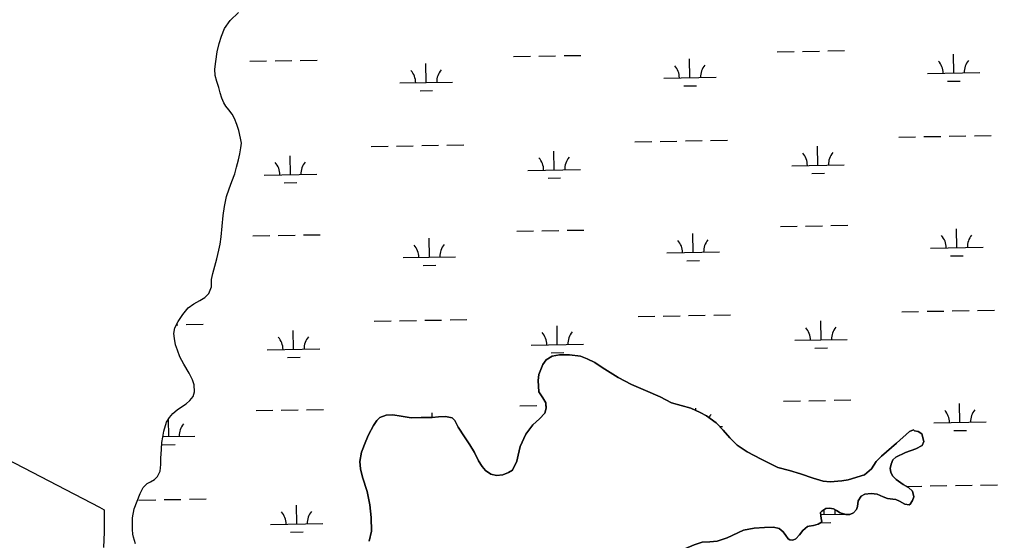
# Model space of a CAD drawing. Extents: x 3914892 to 3953151, y 242587 to 268572.
# Drawn here: x 3942954 to 3944815, y 261125 to 262117 of the extents above; entities that cross this region are included whole.
import ezdxf

# ---------------------------------------------------------------- set-up
doc = ezdxf.new("R2010")
doc.units = 0
for name, color, linetype in [('V-RIVR-EDGE', 7, 'Continuous'), ('V-TOPO-SHOR', 7, 'Continuous'), ('V-WETL-SWMP', 7, 'Continuous')]:
    doc.layers.add(name, color=color, linetype=linetype)

msp = doc.modelspace()

# ---------------------------------------------------------------- linework, layer by layer
at = {"layer": 'V-RIVR-EDGE'}
msp.add_lwpolyline([(3941579, 261982.2), (3943106.4, 261188), (3943115.1, 261182.9), (3943115.1, 261140.7), (3943113.7, 261111.6)], dxfattribs=at)
at = {"layer": 'V-TOPO-SHOR'}
for points in [[(3943942.1, 261440.5), (3943949.6, 261459.7), (3943956, 261469), (3943967.2, 261475.6), (3943981.4, 261478.1), (3944000.5, 261478.4), (3944021.4, 261475.5), (3944034.2, 261470.7), (3944048.9, 261463.5), (3944062.4, 261454.1), (3944093.2, 261434.9), (3944118.2, 261422), (3944144.9, 261410.1), (3944173, 261398.2), (3944194.3, 261387), (3944231.2, 261376.5), (3944248.8, 261368.2), (3944261.3, 261362.2), (3944279.5, 261349), (3944292.7, 261335), (3944305.3, 261320.1), (3944319.6, 261306.4), (3944338.5, 261293.7), (3944364.9, 261279.6), (3944396.7, 261263.5), (3944419.3, 261257.7), (3944440, 261251.9), (3944464.2, 261243.1), (3944483, 261237.9), (3944496.5, 261236.7), (3944518.5, 261238.2), (3944530.6, 261240.5), (3944561.6, 261249.9), (3944575, 261261), (3944583.8, 261274.9), (3944594.1, 261285.5), (3944622.4, 261309.8), (3944647.5, 261332), (3944654.8, 261335.5), (3944657, 261333.8), (3944664.1, 261332), (3944671, 261327.5), (3944674.8, 261313.3), (3944671.5, 261305.4), (3944659.6, 261299.1), (3944639.8, 261292.3), (3944621.6, 261283.5), (3944615.4, 261278.4), (3944612.5, 261270.1), (3944610.9, 261261.9), (3944611.6, 261255.1), (3944615.1, 261247.7), (3944621.9, 261240.9), (3944635.6, 261231.2), (3944645.4, 261225.4), (3944653.4, 261218.6), (3944655.4, 261208), (3944653.4, 261200.7), (3944648.6, 261193.9), (3944646.9, 261192.6), (3944638.6, 261194), (3944628.2, 261199.4), (3944621.1, 261202.7), (3944615.4, 261203.6), (3944605.5, 261204.7), (3944597.4, 261207.9), (3944586, 261213.2), (3944574.6, 261214.4), (3944562.6, 261213.1), (3944555.7, 261209.2), (3944550, 261200.3), (3944548.2, 261189.6), (3944546.4, 261183.8), (3944540.9, 261177.4), (3944534.1, 261174.3), (3944526.5, 261174.5), (3944515.7, 261177.4), (3944508.6, 261181.9), (3944502.5, 261184.9), (3944495, 261186.1), (3944488.3, 261185.4), (3944480.4, 261180.3), (3944478.1, 261178), (3944478.6, 261172.1), (3944479.4, 261166.6), (3944480.5, 261161.1), (3944479.7, 261159.3), (3944473.9, 261155.6), (3944464.9, 261153.4), (3944456.2, 261152.1), (3944453.1, 261151.5), (3944444.3, 261143.5), (3944438.1, 261135.6), (3944431.3, 261127.7), (3944425.5, 261125.1), (3944419.5, 261126.2), (3944416.6, 261127.6), (3944412, 261134.3), (3944406.7, 261141.2), (3944399.7, 261147.3), (3944388.8, 261149.8)], [(3943619.6, 261123.1), (3943623.7, 261142.3), (3943623.3, 261168.2), (3943620.7, 261192.8), (3943615.2, 261218.1), (3943606.9, 261245.3), (3943602.5, 261261.1), (3943601.7, 261275.2), (3943604.5, 261293.2), (3943612.8, 261314), (3943618.3, 261325.9), (3943627.4, 261343.8), (3943633.6, 261353.2), (3943639.4, 261359), (3943651.5, 261363.6), (3943664.3, 261364.2), (3943680.4, 261361.5), (3943699.5, 261358.6), (3943718, 261358.7), (3943738.9, 261359), (3943751.4, 261360.5), (3943764.8, 261361.1), (3943777.2, 261358.6), (3943782.1, 261353.1), (3943788.4, 261340.3), (3943800.7, 261321.9), (3943810.8, 261306.8), (3943819.7, 261292), (3943827.3, 261276.5), (3943834.2, 261265.7), (3943840.6, 261258), (3943851, 261250.7), (3943861.4, 261248.4), (3943873.6, 261249.7), (3943884.2, 261254.1), (3943891.8, 261258.8), (3943900.1, 261275.5), (3943902.8, 261287.4), (3943906.9, 261304), (3943917.3, 261327.3), (3943930.7, 261345.1), (3943943.6, 261356.3), (3943953.3, 261367.2), (3943956.2, 261376.8), (3943955.7, 261387.1), (3943949.5, 261396.1), (3943942.4, 261407.5), (3943940.7, 261429.2), (3943942.1, 261440.5)], [(3944388.8, 261149.8), (3944371.4, 261149.7), (3944351.6, 261147.9), (3944331.6, 261144.5), (3944300.5, 261129.9), (3944281.4, 261123.3), (3944267.2, 261122.4), (3944253.1, 261121.2), (3944237.4, 261116.4), (3944221.4, 261109.6), (3944201.1, 261101.9), (3944187, 261097.3), (3944159.9, 261083.7), (3944147.7, 261075.7), (3944142.4, 261070.5), (3944137.9, 261061.2), (3944131.3, 261047.8), (3944124.2, 261038.7), (3944113.4, 261029.6), (3944105.3, 261021.6), (3944101.2, 261017.7), (3944098.2, 261014.8), (3944089.8, 261010.9)]]:
    msp.add_lwpolyline(points, dxfattribs=at)
at = {"layer": 'V-WETL-SWMP'}
for p, q in [((3943990.1, 262048.1), (3944022, 262048.6)), ((3944395.9, 262055.3), (3944427.9, 262055.9)), ((3944443.9, 262056.2), (3944475.9, 262056.8)), ((3944491.9, 262057), (3944523.9, 262057.6)), ((3944731.5, 262014.9), (3944730.9, 262050.9)), ((3943392.2, 262037.4), (3943424.2, 262037.9)), ((3943440.2, 262038.2), (3943472.2, 262038.8)), ((3943488.2, 262039.1), (3943520.2, 262039.7)), ((3943727.9, 261996.9), (3943727.2, 262032.9)), ((3943894.1, 262046.3), (3943926.1, 262046.9)), ((3943942.1, 262047.2), (3943974.1, 262047.8)), ((3944229.7, 262005.9), (3944229, 262041.9)), ((3944681.5, 262014), (3944781.5, 262015.8)), ((3943677.9, 261996), (3943777.9, 261997.8)), ((3944179.7, 262005), (3944279.7, 262006.8)), ((3944719.8, 261999.2), (3944743.8, 261999.7)), ((3943716.1, 261981.3), (3943740.1, 261981.7)), ((3944218, 261990.3), (3944242, 261990.7)), ((3944125, 261883.9), (3944157, 261884.5)), ((3944173, 261884.8), (3944205, 261885.4)), ((3944221, 261885.7), (3944253, 261886.2)), ((3944269, 261886.5), (3944301, 261887.1)), ((3944626.8, 261892.9), (3944658.8, 261893.5)), ((3944674.8, 261893.8), (3944706.8, 261894.4)), ((3944722.8, 261894.6), (3944754.8, 261895.2)), ((3944770.8, 261895.5), (3944802.8, 261896.1)), ((3943623.2, 261875), (3943655.2, 261875.5)), ((3943671.2, 261875.8), (3943703.2, 261876.4)), ((3943719.2, 261876.7), (3943751.2, 261877.3)), ((3943767.2, 261877.5), (3943799.2, 261878.1)), ((3943971.4, 261830.5), (3943970.7, 261866.4)), ((3944473.2, 261839.4), (3944472.5, 261875.4)), ((3943469.5, 261821.5), (3943468.9, 261857.5)), ((3943921.4, 261829.6), (3944021.3, 261831.3)), ((3944423.2, 261838.5), (3944523.2, 261840.3)), ((3943419.5, 261820.6), (3943519.5, 261822.4)), ((3943959.6, 261814.8), (3943983.6, 261815.2)), ((3944461.5, 261823.8), (3944485.5, 261824.2)), ((3943457.8, 261805.8), (3943481.8, 261806.3)), ((3943900, 261713.7), (3943932, 261714.3)), ((3943948, 261714.6), (3943980, 261715.2)), ((3943996, 261715.4), (3944028, 261716)), ((3944401.8, 261722.7), (3944433.8, 261723.3)), ((3944449.8, 261723.6), (3944481.8, 261724.1)), ((3944497.8, 261724.4), (3944529.8, 261725)), ((3944737.5, 261682.3), (3944736.8, 261718.3)), ((3943398.2, 261704.7), (3943430.2, 261705.3)), ((3943446.2, 261705.6), (3943478.2, 261706.2)), ((3943494.2, 261706.5), (3943526.2, 261707)), ((3943733.8, 261664.3), (3943733.2, 261700.3)), ((3944235.6, 261673.3), (3944235, 261709.3)), ((3944687.5, 261681.4), (3944787.5, 261683.2)), ((3943683.8, 261663.4), (3943783.8, 261665.2)), ((3944185.6, 261672.4), (3944285.6, 261674.2)), ((3944223.9, 261657.6), (3944247.9, 261658.1)), ((3944725.7, 261666.6), (3944749.7, 261667.1)), ((3943722.1, 261648.7), (3943746.1, 261649.1)), ((3944131, 261551.3), (3944163, 261551.9)), ((3944179, 261552.2), (3944210.9, 261552.8)), ((3944226.9, 261553), (3944258.9, 261553.6)), ((3944274.9, 261553.9), (3944306.9, 261554.5)), ((3944632.8, 261560.3), (3944664.8, 261560.9)), ((3944680.8, 261561.2), (3944712.8, 261561.7)), ((3944728.8, 261562), (3944760.8, 261562.6)), ((3944776.8, 261562.9), (3944808.8, 261563.5)), ((3943252.8, 261535.6), (3943255.3, 261535.7)), ((3943271.3, 261535.9), (3943303.3, 261536.5)), ((3943629.1, 261542.3), (3943661.1, 261542.9)), ((3943677.1, 261543.2), (3943709.1, 261543.8)), ((3943725.1, 261544.1), (3943757.1, 261544.6)), ((3943773.1, 261544.9), (3943805.1, 261545.5)), ((3943977.3, 261497.8), (3943976.7, 261533.8)), ((3944479.1, 261506.8), (3944478.5, 261542.8)), ((3943475.5, 261488.9), (3943474.8, 261524.8)), ((3943927.3, 261496.9), (3944027.3, 261498.7)), ((3944429.1, 261505.9), (3944529.1, 261507.7)), ((3944467.4, 261491.2), (3944491.4, 261491.6)), ((3943425.5, 261488), (3943525.5, 261489.7)), ((3943463.8, 261473.2), (3943487.7, 261473.6)), ((3943965.6, 261482.2), (3943989.6, 261482.6)), ((3943906, 261381.1), (3943938, 261381.7)), ((3943954, 261382), (3943956, 261382)), ((3944407.8, 261390.1), (3944439.8, 261390.7)), ((3944455.8, 261390.9), (3944487.8, 261391.5)), ((3944503.8, 261391.8), (3944535.8, 261392.4)), ((3944743.4, 261349.6), (3944742.8, 261385.6)), ((3943404.1, 261372.1), (3943436.1, 261372.7)), ((3943452.1, 261373), (3943484.1, 261373.6)), ((3943500.1, 261373.8), (3943532.1, 261374.4)), ((3943739.3, 261359), (3943739.1, 261367.7)), ((3944241, 261371.8), (3944240.9, 261376.7)), ((3943237.9, 261322.7), (3943237.3, 261355.9)), ((3944286.6, 261341.5), (3944291.6, 261341.6)), ((3944693.4, 261348.8), (3944793.4, 261350.5)), ((3943226.6, 261322.5), (3943287.9, 261323.6)), ((3944731.7, 261334), (3944755.7, 261334.4)), ((3943226.2, 261307.1), (3943250.2, 261307.5)), ((3944734.7, 261229.4), (3944766.7, 261230)), ((3944782.7, 261230.3), (3944814.7, 261230.8)), ((3944641.4, 261227.7), (3944670.7, 261228.3)), ((3944686.7, 261228.5), (3944718.7, 261229.1)), ((3943181.2, 261201.6), (3943213.2, 261202.2)), ((3943229.2, 261202.5), (3943261.2, 261203)), ((3943277.2, 261203.3), (3943309.2, 261203.9)), ((3943481.4, 261156.2), (3943480.8, 261192.2)), ((3944478.4, 261174.1), (3944525.2, 261174.9)), ((3944485.1, 261174.2), (3944484.9, 261183.2)), ((3943431.4, 261155.3), (3943531.4, 261157.1)), ((3944478.6, 261158.6), (3944497.4, 261159)), ((3943469.7, 261140.6), (3943493.7, 261141))]:
    msp.add_line(p, q, dxfattribs=at)
for points in [[(3943175, 261118.3), (3943171, 261130.8), (3943169.4, 261136.8), (3943169.2, 261145.7), (3943169.1, 261156.9), (3943168.8, 261168.1), (3943172.4, 261185.1), (3943178.1, 261199.5), (3943183.3, 261214.1), (3943189, 261225.8), (3943196.8, 261233.1), (3943203.3, 261236.6), (3943210.7, 261240.8), (3943216.7, 261246.4), (3943221.4, 261257), (3943223.2, 261269.5), (3943223, 261282.6), (3943223.6, 261288.3), (3943224.4, 261299), (3943225.1, 261311.3), (3943226.4, 261321.7), (3943228.8, 261333.2), (3943233.8, 261350.2), (3943239.2, 261358.9), (3943246, 261366.4), (3943254, 261373.6), (3943262.1, 261379), (3943271.4, 261385), (3943278.1, 261391.1), (3943284.3, 261398.6), (3943286.7, 261407.9), (3943286.2, 261420.9), (3943283.3, 261430.5), (3943276.9, 261443.4), (3943266.8, 261460.5), (3943259.3, 261474.7), (3943254.5, 261487.1), (3943251.1, 261497.1), (3943248.8, 261509.4), (3943247.8, 261518.6), (3943249.8, 261529.6), (3943255.7, 261541.8), (3943264.9, 261555), (3943275.2, 261567.5), (3943285.9, 261575.6), (3943296.9, 261581.8), (3943306.8, 261587.6), (3943314.2, 261595.3), (3943319.2, 261607.6), (3943319, 261621.5), (3943321.7, 261633), (3943329.3, 261660.8), (3943333.4, 261677.3), (3943335.8, 261688.9), (3943337.5, 261703.2), (3943339.7, 261723.1), (3943341.4, 261743.6), (3943343.8, 261760.5), (3943347.9, 261780), (3943352.7, 261794.4), (3943358.1, 261808.1), (3943363.5, 261823.1), (3943366.9, 261835.7), (3943370.6, 261849.9), (3943373.3, 261861.3), (3943375.4, 261872.5), (3943376.2, 261881.4), (3943374.7, 261891.1), (3943371.5, 261905.2), (3943367.8, 261917.1), (3943363.3, 261928.3), (3943358.8, 261936.6), (3943352.4, 261945), (3943346.4, 261951.7), (3943342.5, 261958.4), (3943338.8, 261967.3), (3943336, 261977.5), (3943333.4, 261987.6), (3943329.6, 261998.8), (3943326.2, 262010), (3943325.9, 262022.1), (3943327.6, 262036.7), (3943330.1, 262055.1), (3943333.7, 262071), (3943338.3, 262084.9), (3943344.3, 262099.5), (3943354.9, 262114.9), (3943370.9, 262130.5)], [(3944388.8, 261149.8), (3944399.7, 261147.3), (3944406.7, 261141.2), (3944412, 261134.3), (3944416.6, 261127.6), (3944419.5, 261126.2), (3944425.5, 261125.1), (3944431.3, 261127.7), (3944438.1, 261135.6), (3944444.3, 261143.5), (3944453.1, 261151.5), (3944456.2, 261152.1), (3944464.9, 261153.4), (3944473.9, 261155.6), (3944479.7, 261159.3), (3944480.5, 261161.1), (3944479.4, 261166.6), (3944478.6, 261172.1), (3944478.1, 261178), (3944480.4, 261180.3), (3944488.3, 261185.4), (3944495, 261186.1), (3944502.5, 261184.9), (3944508.6, 261181.9), (3944515.7, 261177.4), (3944526.5, 261174.5), (3944534.1, 261174.3), (3944540.9, 261177.4), (3944546.4, 261183.8), (3944548.2, 261189.6), (3944550, 261200.3), (3944555.7, 261209.2), (3944562.6, 261213.1), (3944574.6, 261214.4), (3944586, 261213.2), (3944597.4, 261207.9), (3944605.5, 261204.7), (3944615.4, 261203.6), (3944621.1, 261202.7), (3944628.3, 261199.4), (3944638.6, 261194), (3944646.9, 261192.6), (3944648.6, 261193.9), (3944653.4, 261200.7), (3944655.4, 261208), (3944653.4, 261218.6), (3944645.4, 261225.4), (3944635.6, 261231.2), (3944621.9, 261240.9), (3944615.1, 261247.7), (3944611.6, 261255.1), (3944610.9, 261261.9), (3944612.5, 261270.1), (3944615.4, 261278.4), (3944621.6, 261283.5), (3944639.8, 261292.3), (3944659.6, 261299.1), (3944671.5, 261305.4), (3944674.8, 261313.3), (3944671, 261327.5), (3944664.1, 261332), (3944657, 261333.8), (3944654.8, 261335.5), (3944647.5, 261332), (3944622.4, 261309.8), (3944594.1, 261285.5), (3944583.8, 261274.9), (3944575, 261261), (3944561.6, 261249.9), (3944530.6, 261240.5), (3944518.5, 261238.2), (3944496.5, 261236.7), (3944483, 261237.9), (3944464.2, 261243.1), (3944440, 261251.9), (3944419.3, 261257.7), (3944396.7, 261263.5), (3944364.9, 261279.6), (3944338.5, 261293.7), (3944319.6, 261306.4), (3944305.3, 261320.1), (3944292.7, 261335), (3944279.5, 261349), (3944261.3, 261362.2), (3944248.8, 261368.2), (3944231.2, 261376.5), (3944194.3, 261387), (3944173, 261398.2), (3944144.9, 261410.1), (3944118.2, 261422), (3944093.2, 261434.9), (3944062.4, 261454.1), (3944048.9, 261463.5), (3944034.2, 261470.7), (3944021.4, 261475.5), (3944000.5, 261478.4), (3943981.4, 261478.1), (3943967.2, 261475.6), (3943956, 261469), (3943949.6, 261459.7), (3943942.1, 261440.5)], [(3943942.1, 261440.5), (3943940.7, 261429.2), (3943942.4, 261407.5), (3943949.5, 261396.1), (3943955.7, 261387.1), (3943956.2, 261376.8), (3943953.3, 261367.2), (3943943.6, 261356.3), (3943930.7, 261345.1), (3943917.3, 261327.3), (3943906.9, 261304), (3943902.8, 261287.4), (3943900.1, 261275.5), (3943891.8, 261258.8), (3943884.2, 261254.1), (3943873.6, 261249.7), (3943861.4, 261248.4), (3943851, 261250.7), (3943840.6, 261258), (3943834.2, 261265.7), (3943827.3, 261276.5), (3943819.7, 261292), (3943810.8, 261306.8), (3943800.7, 261321.9), (3943788.4, 261340.3), (3943782.1, 261353.1), (3943777.2, 261358.6), (3943764.8, 261361.1), (3943751.4, 261360.5), (3943738.9, 261359), (3943718, 261358.7), (3943699.5, 261358.6), (3943680.4, 261361.5), (3943664.3, 261364.2), (3943651.5, 261363.6), (3943639.4, 261359), (3943633.6, 261353.2), (3943627.4, 261343.8), (3943618.3, 261325.9), (3943612.8, 261314), (3943604.5, 261293.2), (3943601.7, 261275.2), (3943602.5, 261261.1), (3943606.9, 261245.3), (3943615.2, 261218.1), (3943620.7, 261192.8), (3943623.3, 261168.2), (3943623.7, 261142.3), (3943619.6, 261123.1)], [(3944089.8, 261010.9), (3944098.2, 261014.8), (3944101.2, 261017.7), (3944105.3, 261021.6), (3944113.4, 261029.6), (3944124.2, 261038.7), (3944131.3, 261047.8), (3944137.9, 261061.2), (3944142.4, 261070.5), (3944147.7, 261075.7), (3944159.9, 261083.7), (3944187, 261097.3), (3944201.1, 261101.9), (3944221.4, 261109.6), (3944237.4, 261116.4), (3944253.1, 261121.2), (3944267.2, 261122.4), (3944281.3, 261123.3), (3944300.5, 261129.9), (3944331.6, 261144.5), (3944351.6, 261147.9), (3944371.4, 261149.7), (3944388.8, 261149.8)]]:
    msp.add_lwpolyline(points, dxfattribs=at)
for centre, start, end in [((3944284.9, 262007.4), 140.2532, 181.7968), ((3944676.3, 262014.4), 0.2532, 41.7968), ((3944786.7, 262016.4), 140.2532, 181.7968), ((3943672.6, 261996.4), 0.2532, 41.7968), ((3943783.1, 261998.4), 140.2532, 181.7968), ((3944174.4, 262005.4), 0.2532, 41.7968), ((3944417.9, 261838.9), 0.2532, 41.7968), ((3944528.4, 261840.9), 140.2532, 181.7968), ((3943414.3, 261821), 0.2532, 41.7968), ((3943524.7, 261822.9), 140.2532, 181.7968), ((3943916.1, 261829.9), 0.2532, 41.7968), ((3944026.6, 261831.9), 140.2532, 181.7968), ((3944180.4, 261672.8), 0.2532, 41.7968), ((3944290.9, 261674.8), 140.2532, 181.7968), ((3944682.2, 261681.8), 0.2532, 41.7968), ((3944792.7, 261683.7), 140.2532, 181.7968), ((3943678.6, 261663.8), 0.2532, 41.7968), ((3943789, 261665.8), 140.2532, 181.7968), ((3944423.9, 261506.3), 0.2532, 41.7968), ((3944534.4, 261508.3), 140.2532, 181.7968), ((3943420.2, 261488.3), 0.2532, 41.7968), ((3943530.7, 261490.3), 140.2532, 181.7968), ((3943922.1, 261497.3), 0.2532, 41.7968), ((3944032.5, 261499.3), 140.2532, 181.7968), ((3944296.8, 261342.1), 140.2532, 151.4919), ((3944688.2, 261349.1), 0.2532, 41.7968), ((3944798.6, 261351.1), 140.2532, 181.7968), ((3943293.2, 261324.2), 140.2532, 181.7968), ((3943426.2, 261155.7), 0.2532, 41.7968), ((3943536.7, 261157.7), 140.2532, 181.7968), ((3944540.3, 261175.6), 167.5789, 181.7968)]:
    msp.add_arc(centre, 35.2, start, end, dxfattribs=at)

doc.saveas('drawing.dxf')
